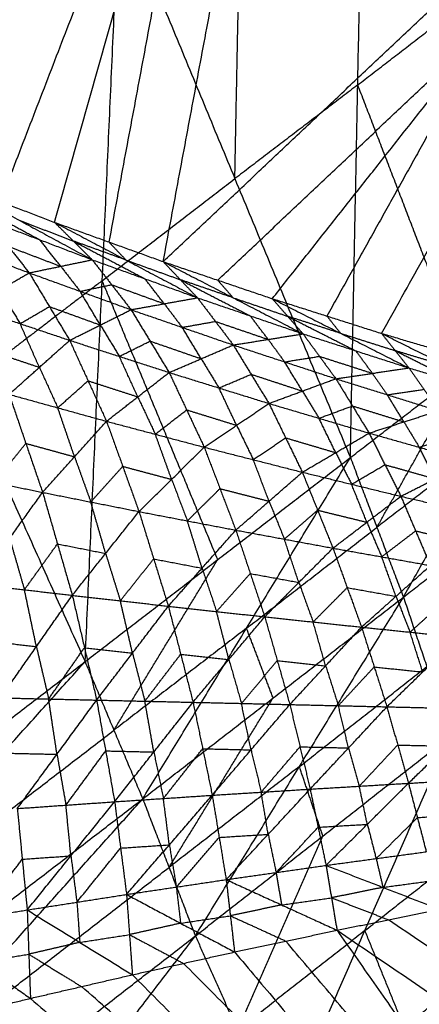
# Model space of a CAD drawing. Header units: millimetres. Extents: x -106 to 110, y -96 to 120.
# Tile 1012 of 1020: x 85.059 to 85.676, y 74.31 to 75.831. Entities that reach past the tile are written whole.
import ezdxf

# ---------------------------------------------------------------- set-up
doc = ezdxf.new("R2010")
doc.units = ezdxf.units.MM
doc.header["$MEASUREMENT"] = 0
doc.layers.add('Default', color=7, linetype='Continuous', true_color=0x000000)

msp = doc.modelspace()

# ---------------------------------------------------------------- linework, layer by layer
at = {"layer": 'Default'}
for points in [[(84.946, 75.5817, 12.1377), (85.2932, 76.4816, 11.9235), (85.6404, 77.3814, 11.7094)], [(85.1131, 75.5176, 12.1934), (85.3767, 76.4495, 11.9514), (85.6404, 77.3814, 11.7094)], [(85.2809, 75.4569, 12.2508), (85.4606, 76.4192, 11.9801), (85.6404, 77.3814, 11.7094)], [(85.0296, 75.5497, 12.1655), (85.2031, 75.9996, 12.0585), (85.3767, 76.4495, 11.9514)], [(85.3767, 76.4495, 11.9514), (85.2869, 75.9684, 12.0867), (85.197, 75.4873, 12.2221)], [(85.5699, 75.1543, 13.5173), (85.5813, 75.7299, 13.4083), (85.5927, 76.3055, 13.2993)], [(85.5927, 76.3055, 13.2993), (85.7609, 75.8684, 13.363), (85.9292, 75.4313, 13.4268)], [(85.2809, 75.4569, 12.2508), (85.7014, 75.8538, 12.1964), (86.1218, 76.2506, 12.142)], [(85.4493, 75.3997, 12.3098), (85.7856, 75.8252, 12.2259), (86.1218, 76.2506, 12.142)], [(85.6181, 75.346, 12.3706), (85.87, 75.7983, 12.2563), (86.1218, 76.2506, 12.142)], [(85.3915, 75.5851, 13.4784), (85.3972, 75.8729, 13.4239), (85.4029, 76.1607, 13.3694)], [(84.781, 75.685, 13.5211), (84.9971, 75.8505, 13.4803), (85.2132, 76.016, 13.4396)], [(85.1603, 74.8391, 13.5551), (85.1867, 75.4275, 13.4974), (85.2132, 76.016, 13.4396)], [(85.2132, 76.016, 13.4396), (85.3915, 75.5851, 13.4784), (85.5699, 75.1543, 13.5173)], [(85.5813, 75.7299, 13.4083), (85.6711, 75.7992, 13.3857), (85.7609, 75.8684, 13.363)], [(85.3651, 75.4283, 12.2803), (85.5753, 75.6267, 12.2531), (85.7856, 75.8252, 12.2259)], [(85.7856, 75.8252, 12.2259), (85.6596, 75.599, 12.2831), (85.5337, 75.3729, 12.3402)], [(85.5813, 75.7299, 13.4083), (85.4864, 75.6575, 13.4434), (85.3915, 75.5851, 13.4784)], [(85.7495, 75.2928, 13.472), (85.6654, 75.5114, 13.4402), (85.5813, 75.7299, 13.4083)], [(84.781, 75.685, 13.5211), (84.9706, 75.262, 13.5381), (85.1603, 74.8391, 13.5551)], [(84.946, 75.5817, 12.1377), (85.0296, 75.5497, 12.1655), (85.1131, 75.5176, 12.1934)], [(84.946, 75.5817, 12.1377), (85.0587, 75.5208, 12.1295), (85.1713, 75.4598, 12.1214)], [(85.1867, 75.4275, 13.4974), (85.2891, 75.5063, 13.4879), (85.3915, 75.5851, 13.4784)], [(84.9777, 75.5516, 12.095), (85.0341, 75.5211, 12.0909), (85.0904, 75.4907, 12.0868)], [(85.0095, 75.5215, 12.0522), (85.0418, 75.4805, 12.0116), (85.074, 75.4396, 11.9709)], [(85.0095, 75.5215, 12.0522), (85.0904, 75.4907, 12.0868), (85.1713, 75.4598, 12.1214)], [(85.0587, 75.5208, 12.1295), (85.1004, 75.5048, 12.1435), (85.1422, 75.4887, 12.1574)], [(85.1131, 75.5176, 12.1934), (85.1422, 75.4887, 12.1574), (85.1713, 75.4598, 12.1214)], [(85.1131, 75.5176, 12.1934), (85.197, 75.4873, 12.2221), (85.2809, 75.4569, 12.2508)], [(85.1131, 75.5176, 12.1934), (85.2235, 75.4594, 12.1927), (85.3338, 75.4011, 12.1921)], [(84.9174, 75.4988, 11.8908), (84.9957, 75.4692, 11.9309), (85.074, 75.4396, 11.9709)], [(85.1227, 75.4497, 12.0461), (85.1065, 75.4702, 12.0665), (85.0904, 75.4907, 12.0868)], [(85.1422, 75.4887, 12.1574), (85.1974, 75.4596, 12.1571), (85.2526, 75.4305, 12.1567)], [(85.2235, 75.4594, 12.1927), (85.1828, 75.4741, 12.1751), (85.1422, 75.4887, 12.1574)], [(85.197, 75.4873, 12.2221), (85.2102, 75.4733, 12.2074), (85.2235, 75.4594, 12.1927)], [(85.0418, 75.4805, 12.0116), (85.0822, 75.4651, 12.0289), (85.1227, 75.4497, 12.0461)], [(85.074, 75.4396, 11.9709), (85.1227, 75.4497, 12.0461), (85.1713, 75.4598, 12.1214)], [(85.1713, 75.4598, 12.1214), (85.2013, 75.4213, 12.0868), (85.2312, 75.3827, 12.0523)], [(85.1713, 75.4598, 12.1214), (85.2526, 75.4305, 12.1567), (85.3338, 75.4011, 12.1921)], [(85.2235, 75.4594, 12.1927), (85.2654, 75.4442, 12.2071), (85.3074, 75.429, 12.2214)], [(85.2809, 75.4569, 12.2508), (85.3074, 75.429, 12.2214), (85.3338, 75.4011, 12.1921)], [(85.2809, 75.4569, 12.2508), (85.3651, 75.4283, 12.2803), (85.4493, 75.3997, 12.3098)], [(85.2809, 75.4569, 12.2508), (85.3889, 75.4011, 12.2575), (85.4968, 75.3454, 12.2643)], [(84.9835, 75.387, 11.8089), (85.0288, 75.4133, 11.8899), (85.074, 75.4396, 11.9709)], [(85.074, 75.4396, 11.9709), (85.1052, 75.3875, 11.9352), (85.1364, 75.3354, 11.8995)], [(85.074, 75.4396, 11.9709), (85.1526, 75.4111, 12.0116), (85.2312, 75.3827, 12.0523)], [(85.1227, 75.4497, 12.0461), (85.1377, 75.4304, 12.0289), (85.1526, 75.4111, 12.0116)], [(85.1867, 75.4275, 13.4974), (85.0787, 75.3448, 13.5177), (84.9706, 75.262, 13.5381)], [(85.1526, 75.4111, 12.0116), (85.177, 75.4162, 12.0492), (85.2013, 75.4213, 12.0868)], [(85.3651, 74.9967, 13.5362), (85.2759, 75.2121, 13.5168), (85.1867, 75.4275, 13.4974)], [(85.2013, 75.4213, 12.0868), (85.2419, 75.4066, 12.1045), (85.2825, 75.3919, 12.1222)], [(85.2825, 75.3919, 12.1222), (85.2675, 75.4112, 12.1395), (85.2526, 75.4305, 12.1567)], [(85.3074, 75.429, 12.2214), (85.3613, 75.4011, 12.2248), (85.4153, 75.3732, 12.2282)], [(85.3889, 75.4011, 12.2575), (85.3481, 75.4151, 12.2395), (85.3074, 75.429, 12.2214)], [(85.3651, 75.4283, 12.2803), (85.377, 75.4147, 12.2689), (85.3889, 75.4011, 12.2575)], [(85.5699, 75.1543, 13.5173), (85.7495, 75.2928, 13.472), (85.9292, 75.4313, 13.4268)], [(85.6518, 74.9387, 13.5406), (85.7905, 75.185, 13.4837), (85.9292, 75.4313, 13.4268)], [(85.0288, 75.4133, 11.8899), (85.0444, 75.3872, 11.872), (85.06, 75.3612, 11.8542)], [(85.1838, 75.359, 11.9759), (85.1682, 75.3851, 11.9937), (85.1526, 75.4111, 12.0116)], [(85.2312, 75.3827, 12.0523), (85.2825, 75.3919, 12.1222), (85.3338, 75.4011, 12.1921)], [(85.2825, 75.3919, 12.1222), (85.2964, 75.3736, 12.1079), (85.3102, 75.3554, 12.0937)], [(85.3338, 75.4011, 12.1921), (85.3615, 75.3646, 12.1635), (85.3891, 75.3282, 12.135)], [(85.3338, 75.4011, 12.1921), (85.4153, 75.3732, 12.2282), (85.4968, 75.3454, 12.2643)], [(85.3889, 75.4011, 12.2575), (85.431, 75.3868, 12.2723), (85.4731, 75.3725, 12.2871)], [(85.4493, 75.3997, 12.3098), (85.4731, 75.3725, 12.2871), (85.4968, 75.3454, 12.2643)], [(85.4493, 75.3997, 12.3098), (85.5337, 75.3729, 12.3402), (85.6181, 75.346, 12.3706)], [(85.4493, 75.3997, 12.3098), (85.5548, 75.3462, 12.3239), (85.6603, 75.2927, 12.3379)], [(84.9835, 75.387, 11.8089), (85.06, 75.3612, 11.8542), (85.1364, 75.3354, 11.8995)], [(85.06, 75.3612, 11.8542), (85.0826, 75.3743, 11.8947), (85.1052, 75.3875, 11.9352)], [(85.1052, 75.3875, 11.9352), (85.1445, 75.3733, 11.9555), (85.1838, 75.359, 11.9759)], [(85.1364, 75.3354, 11.8995), (85.1838, 75.359, 11.9759), (85.2312, 75.3827, 12.0523)], [(85.2312, 75.3827, 12.0523), (85.2606, 75.3342, 12.0217), (85.29, 75.2857, 11.9912)], [(85.2312, 75.3827, 12.0523), (85.3102, 75.3554, 12.0937), (85.3891, 75.3282, 12.135)], [(85.0897, 75.2937, 11.8229), (85.0748, 75.3274, 11.8385), (85.06, 75.3612, 11.8542)], [(85.3102, 75.3554, 12.0937), (85.3358, 75.36, 12.1286), (85.3615, 75.3646, 12.1635)], [(85.3615, 75.3646, 12.1635), (85.4022, 75.3507, 12.1816), (85.443, 75.3368, 12.1996)], [(85.443, 75.3368, 12.1996), (85.4291, 75.355, 12.2139), (85.4153, 75.3732, 12.2282)], [(85.4731, 75.3725, 12.2871), (85.5258, 75.3458, 12.2941), (85.5786, 75.319, 12.3011)], [(85.5548, 75.3462, 12.3239), (85.5139, 75.3594, 12.3055), (85.4731, 75.3725, 12.2871)], [(85.5337, 75.3729, 12.3402), (85.5442, 75.3595, 12.3321), (85.5548, 75.3462, 12.3239)], [(85.1838, 75.359, 11.9759), (85.1985, 75.3348, 11.9606), (85.2132, 75.3106, 11.9453)], [(85.3395, 75.3069, 12.0631), (85.3249, 75.3312, 12.0784), (85.3102, 75.3554, 12.0937)], [(85.3891, 75.3282, 12.135), (85.443, 75.3368, 12.1996), (85.4968, 75.3454, 12.2643)], [(85.4968, 75.3454, 12.2643), (85.5222, 75.3107, 12.2417), (85.5475, 75.2761, 12.2191)], [(85.4968, 75.3454, 12.2643), (85.5786, 75.319, 12.3011), (85.6603, 75.2927, 12.3379)], [(85.5548, 75.3462, 12.3239), (85.597, 75.3328, 12.3391), (85.6392, 75.3194, 12.3543)], [(85.6181, 75.346, 12.3706), (85.6392, 75.3194, 12.3543), (85.6603, 75.2927, 12.3379)], [(85.6181, 75.346, 12.3706), (85.7027, 75.3211, 12.4018), (85.7872, 75.2961, 12.433)], [(85.6181, 75.346, 12.3706), (85.7211, 75.2946, 12.3918), (85.8241, 75.2432, 12.4131)], [(85.043, 75.2519, 11.7462), (85.0897, 75.2937, 11.8229), (85.1364, 75.3354, 11.8995)], [(85.1364, 75.3354, 11.8995), (85.1649, 75.2729, 11.8722), (85.1933, 75.2104, 11.8449)], [(85.1364, 75.3354, 11.8995), (85.2132, 75.3106, 11.9453), (85.29, 75.2857, 11.9912)], [(85.2132, 75.3106, 11.9453), (85.2369, 75.3224, 11.9835), (85.2606, 75.3342, 12.0217)], [(85.2606, 75.3342, 12.0217), (85.3001, 75.3206, 12.0424), (85.3395, 75.3069, 12.0631)], [(85.443, 75.3368, 12.1996), (85.4556, 75.3194, 12.1883), (85.4683, 75.3021, 12.177)], [(85.0132, 75.3194, 11.7775), (85.0515, 75.3065, 11.8002), (85.0897, 75.2937, 11.8229)], [(85.29, 75.2857, 11.9912), (85.3395, 75.3069, 12.0631), (85.3891, 75.3282, 12.135)], [(85.3891, 75.3282, 12.135), (85.4166, 75.283, 12.1096), (85.4441, 75.2379, 12.0841)], [(85.3891, 75.3282, 12.135), (85.4683, 75.3021, 12.177), (85.5475, 75.2761, 12.2191)], [(85.6039, 75.2844, 12.2785), (85.5912, 75.3017, 12.2898), (85.5786, 75.319, 12.3011)], [(85.6392, 75.3194, 12.3543), (85.6907, 75.2937, 12.3649), (85.7422, 75.2679, 12.3755)], [(85.7211, 75.2946, 12.3918), (85.6801, 75.307, 12.373), (85.6392, 75.3194, 12.3543)], [(85.2416, 75.2481, 11.918), (85.2274, 75.2793, 11.9317), (85.2132, 75.3106, 11.9453)], [(85.3395, 75.3069, 12.0631), (85.3533, 75.2844, 12.0504), (85.367, 75.2618, 12.0376)], [(85.4683, 75.3021, 12.177), (85.4952, 75.3064, 12.2093), (85.5222, 75.3107, 12.2417)], [(85.4958, 75.257, 12.1516), (85.482, 75.2796, 12.1643), (85.4683, 75.3021, 12.177)], [(85.5222, 75.3107, 12.2417), (85.563, 75.2976, 12.2601), (85.6039, 75.2844, 12.2785)], [(85.0897, 75.2937, 11.8229), (85.1039, 75.2624, 11.8092), (85.1181, 75.2312, 11.7956)], [(85.1933, 75.2104, 11.8449), (85.2416, 75.2481, 11.918), (85.29, 75.2857, 11.9912)], [(85.29, 75.2857, 11.9912), (85.3171, 75.228, 11.9678), (85.3442, 75.1703, 11.9445)], [(85.29, 75.2857, 11.9912), (85.367, 75.2618, 12.0376), (85.4441, 75.2379, 12.0841)], [(85.5475, 75.2761, 12.2191), (85.6039, 75.2844, 12.2785), (85.6603, 75.2927, 12.3379)], [(85.6039, 75.2844, 12.2785), (85.6154, 75.2679, 12.2701), (85.6269, 75.2514, 12.2617)], [(85.6108, 75.0465, 13.5289), (85.6802, 75.1697, 13.5005), (85.7495, 75.2928, 13.472)], [(85.6603, 75.2927, 12.3379), (85.6833, 75.2597, 12.3212), (85.7063, 75.2267, 12.3044)], [(85.6603, 75.2927, 12.3379), (85.7422, 75.2679, 12.3755), (85.8241, 75.2432, 12.4131)], [(85.1181, 75.2312, 11.7956), (85.1415, 75.2521, 11.8339), (85.1649, 75.2729, 11.8722)], [(85.1649, 75.2729, 11.8722), (85.2032, 75.2605, 11.8951), (85.2416, 75.2481, 11.918)], [(85.367, 75.2618, 12.0376), (85.3918, 75.2724, 12.0736), (85.4166, 75.283, 12.1096)], [(85.4166, 75.283, 12.1096), (85.4562, 75.27, 12.1306), (85.4958, 75.257, 12.1516)], [(85.4441, 75.2379, 12.0841), (85.4958, 75.257, 12.1516), (85.5475, 75.2761, 12.2191)], [(85.5475, 75.2761, 12.2191), (85.5731, 75.2341, 12.1986), (85.5988, 75.1921, 12.1781)], [(85.5475, 75.2761, 12.2191), (85.6269, 75.2514, 12.2617), (85.7063, 75.2267, 12.3044)], [(85.3942, 75.2041, 12.0143), (85.3806, 75.233, 12.026), (85.367, 75.2618, 12.0376)], [(85.4958, 75.257, 12.1516), (85.5086, 75.236, 12.1413), (85.5214, 75.215, 12.1311)], [(85.6269, 75.2514, 12.2617), (85.6551, 75.2555, 12.2914), (85.6833, 75.2597, 12.3212)], [(85.043, 75.2519, 11.7462), (85.0688, 75.1762, 11.7262), (85.0947, 75.1005, 11.7062)], [(85.043, 75.2519, 11.7462), (85.1181, 75.2312, 11.7956), (85.1933, 75.2104, 11.8449)], [(85.2416, 75.2481, 11.918), (85.2552, 75.2192, 11.9064), (85.2687, 75.1904, 11.8947)], [(85.6526, 75.2094, 12.2412), (85.6397, 75.2304, 12.2515), (85.6269, 75.2514, 12.2617)], [(85.144, 75.1555, 11.7755), (85.131, 75.1933, 11.7855), (85.1181, 75.2312, 11.7956)], [(85.2687, 75.1904, 11.8947), (85.2929, 75.2092, 11.9313), (85.3171, 75.228, 11.9678)], [(85.3171, 75.228, 11.9678), (85.3556, 75.2161, 11.9911), (85.3942, 75.2041, 12.0143)], [(85.3442, 75.1703, 11.9445), (85.3942, 75.2041, 12.0143), (85.4441, 75.2379, 12.0841)], [(85.4441, 75.2379, 12.0841), (85.4699, 75.1848, 12.0646), (85.4957, 75.1317, 12.045)], [(85.4441, 75.2379, 12.0841), (85.5214, 75.215, 12.1311), (85.5988, 75.1921, 12.1781)], [(85.5214, 75.215, 12.1311), (85.5473, 75.2246, 12.1648), (85.5731, 75.2341, 12.1986)], [(85.5731, 75.2341, 12.1986), (85.6128, 75.2218, 12.2199), (85.6526, 75.2094, 12.2412)], [(85.5988, 75.1921, 12.1781), (85.6526, 75.2094, 12.2412), (85.7063, 75.2267, 12.3044)], [(85.0947, 75.1005, 11.7062), (85.144, 75.1555, 11.7755), (85.1933, 75.2104, 11.8449)], [(85.1933, 75.2104, 11.8449), (85.2184, 75.1407, 11.8275), (85.2435, 75.0709, 11.8101)], [(85.1933, 75.2104, 11.8449), (85.2687, 75.1904, 11.8947), (85.3442, 75.1703, 11.9445)], [(85.5473, 75.1619, 12.1116), (85.5343, 75.1884, 12.1213), (85.5214, 75.215, 12.1311)], [(85.6518, 74.9387, 13.5406), (85.8283, 75.0758, 13.5022), (86.0047, 75.2129, 13.4639)], [(85.6526, 75.2094, 12.2412), (85.6644, 75.1898, 12.2335), (85.6763, 75.1702, 12.2257)], [(85.3942, 75.2041, 12.0143), (85.4071, 75.1776, 12.0045), (85.42, 75.151, 11.9948)], [(85.2939, 75.1206, 11.8773), (85.2813, 75.1555, 11.886), (85.2687, 75.1904, 11.8947)], [(85.42, 75.151, 11.9948), (85.4449, 75.1679, 12.0297), (85.4699, 75.1848, 12.0646)], [(85.4699, 75.1848, 12.0646), (85.5086, 75.1733, 12.0881), (85.5473, 75.1619, 12.1116)], [(85.4957, 75.1317, 12.045), (85.5473, 75.1619, 12.1116), (85.5988, 75.1921, 12.1781)], [(85.5988, 75.1921, 12.1781), (85.6233, 75.1433, 12.1623), (85.6478, 75.0945, 12.1465)], [(85.5988, 75.1921, 12.1781), (85.6763, 75.1702, 12.2257), (85.7539, 75.1484, 12.2732)], [(85.7905, 75.185, 13.4837), (85.7007, 75.1158, 13.5063), (85.6108, 75.0465, 13.5289)], [(85.6763, 75.1702, 12.2257), (85.7032, 75.1789, 12.2572), (85.7301, 75.1875, 12.2888)], [(85.0205, 75.1158, 11.6546), (85.0447, 75.146, 11.6904), (85.0688, 75.1762, 11.7262)], [(85.0688, 75.1762, 11.7262), (85.1064, 75.1659, 11.7509), (85.144, 75.1555, 11.7755)], [(85.2435, 75.0709, 11.8101), (85.2939, 75.1206, 11.8773), (85.3442, 75.1703, 11.9445)], [(85.3442, 75.1703, 11.9445), (85.3686, 75.1063, 11.9296), (85.393, 75.0422, 11.9148)], [(85.3442, 75.1703, 11.9445), (85.42, 75.151, 11.9948), (85.4957, 75.1317, 12.045)], [(85.7008, 75.1214, 12.2099), (85.6886, 75.1458, 12.2178), (85.6763, 75.1702, 12.2257)], [(85.144, 75.1555, 11.7755), (85.1565, 75.1206, 11.7668), (85.1691, 75.0857, 11.7581)], [(85.1603, 74.8391, 13.5551), (85.3651, 74.9967, 13.5362), (85.5699, 75.1543, 13.5173)], [(85.2493, 74.6271, 13.5662), (85.4096, 74.8907, 13.5417), (85.5699, 75.1543, 13.5173)], [(85.4443, 75.0869, 11.9799), (85.4322, 75.119, 11.9873), (85.42, 75.151, 11.9948)], [(85.5473, 75.1619, 12.1116), (85.5595, 75.1375, 12.1037), (85.5717, 75.1131, 12.0958)], [(85.5699, 75.1543, 13.5173), (85.6108, 75.0465, 13.5289), (85.6518, 74.9387, 13.5406)], [(85.6478, 75.0945, 12.1465), (85.7008, 75.1214, 12.2099), (85.7539, 75.1484, 12.2732)], [(85.1691, 75.0857, 11.7581), (85.1937, 75.1132, 11.7928), (85.2184, 75.1407, 11.8275)], [(85.2184, 75.1407, 11.8275), (85.2561, 75.1306, 11.8524), (85.2939, 75.1206, 11.8773)], [(85.393, 75.0422, 11.9148), (85.4443, 75.0869, 11.9799), (85.4957, 75.1317, 12.045)], [(85.4957, 75.1317, 12.045), (85.5193, 75.073, 12.0326), (85.543, 75.0144, 12.0203)], [(85.4957, 75.1317, 12.045), (85.5717, 75.1131, 12.0958), (85.6478, 75.0945, 12.1465)], [(85.5717, 75.1131, 12.0958), (85.5975, 75.1282, 12.1291), (85.6233, 75.1433, 12.1623)], [(85.6233, 75.1433, 12.1623), (85.662, 75.1324, 12.1861), (85.7008, 75.1214, 12.2099)], [(84.9464, 75.131, 11.603), (85.0205, 75.1158, 11.6546), (85.0947, 75.1005, 11.7062)], [(85.2939, 75.1206, 11.8773), (85.306, 75.0886, 11.8699), (85.3182, 75.0565, 11.8624)], [(85.3182, 75.0565, 11.8624), (85.3434, 75.0814, 11.896), (85.3686, 75.1063, 11.9296)], [(85.3686, 75.1063, 11.9296), (85.4065, 75.0966, 11.9548), (85.4443, 75.0869, 11.9799)], [(85.5954, 75.0544, 12.0834), (85.5836, 75.0838, 12.0896), (85.5717, 75.1131, 12.0958)], [(84.9927, 74.9587, 11.5797), (85.0437, 75.0296, 11.6429), (85.0947, 75.1005, 11.7062)], [(85.0947, 75.1005, 11.7062), (85.1176, 75.021, 11.696), (85.1405, 74.9415, 11.6858)], [(85.0947, 75.1005, 11.7062), (85.1691, 75.0857, 11.7581), (85.2435, 75.0709, 11.8101)], [(85.4443, 75.0869, 11.9799), (85.4562, 75.0576, 11.9737), (85.468, 75.0283, 11.9675)], [(85.543, 75.0144, 12.0203), (85.5954, 75.0544, 12.0834), (85.6478, 75.0945, 12.1465)], [(85.6478, 75.0945, 12.1465), (85.6706, 75.041, 12.1365), (85.6935, 74.9876, 12.1265)], [(85.6478, 75.0945, 12.1465), (85.724, 75.0767, 12.1978), (85.8002, 75.0589, 12.249)], [(85.1405, 74.9415, 11.6858), (85.192, 75.0062, 11.748), (85.2435, 75.0709, 11.8101)], [(85.192, 75.0062, 11.748), (85.1805, 75.046, 11.7531), (85.1691, 75.0857, 11.7581)], [(85.2435, 75.0709, 11.8101), (85.2662, 74.9978, 11.8013), (85.2888, 74.9247, 11.7925)], [(85.2435, 75.0709, 11.8101), (85.3182, 75.0565, 11.8624), (85.393, 75.0422, 11.9148)], [(85.468, 75.0283, 11.9675), (85.4937, 75.0507, 12.0001), (85.5193, 75.073, 12.0326)], [(85.5193, 75.073, 12.0326), (85.5574, 75.0637, 12.058), (85.5954, 75.0544, 12.0834)], [(85.3409, 74.9834, 11.8537), (85.3296, 75.02, 11.8581), (85.3182, 75.0565, 11.8624)], [(85.2888, 74.9247, 11.7925), (85.3409, 74.9834, 11.8537), (85.393, 75.0422, 11.9148)], [(85.393, 75.0422, 11.9148), (85.4153, 74.9752, 11.9073), (85.4377, 74.9083, 11.8998)], [(85.393, 75.0422, 11.9148), (85.468, 75.0283, 11.9675), (85.543, 75.0144, 12.0203)], [(85.4096, 74.8907, 13.5417), (85.5102, 74.9686, 13.5353), (85.6108, 75.0465, 13.5289)], [(85.5954, 75.0544, 12.0834), (85.6068, 75.0277, 12.0784), (85.6182, 75.001, 12.0734)], [(85.6182, 75.001, 12.0734), (85.6444, 75.021, 12.1049), (85.6706, 75.041, 12.1365)], [(85.6706, 75.041, 12.1365), (85.7087, 75.0321, 12.1621), (85.7469, 75.0232, 12.1877)], [(85.0437, 75.0296, 11.6429), (85.0552, 74.9899, 11.6379), (85.0666, 74.9501, 11.6328)], [(85.4903, 74.9614, 11.96), (85.4791, 74.9948, 11.9638), (85.468, 75.0283, 11.9675)], [(85.0666, 74.9501, 11.6328), (85.0921, 74.9856, 11.6644), (85.1176, 75.021, 11.696)], [(85.1176, 75.021, 11.696), (85.1548, 75.0136, 11.722), (85.192, 75.0062, 11.748)], [(85.4377, 74.9083, 11.8998), (85.4903, 74.9614, 11.96), (85.543, 75.0144, 12.0203)], [(85.543, 75.0144, 12.0203), (85.565, 74.9534, 12.014), (85.5871, 74.8924, 12.0077)], [(85.543, 75.0144, 12.0203), (85.6182, 75.001, 12.0734), (85.6935, 74.9876, 12.1265)], [(85.192, 75.0062, 11.748), (85.2033, 74.9697, 11.7436), (85.2147, 74.9331, 11.7392)], [(85.2048, 74.7331, 13.5607), (85.2849, 74.8649, 13.5484), (85.3651, 74.9967, 13.5362)], [(85.2147, 74.9331, 11.7392), (85.2404, 74.9654, 11.7702), (85.2662, 74.9978, 11.8013)], [(85.2662, 74.9978, 11.8013), (85.3035, 74.9906, 11.8275), (85.3409, 74.9834, 11.8537)], [(85.6403, 74.94, 12.0671), (85.6293, 74.9705, 12.0702), (85.6182, 75.001, 12.0734)], [(85.3409, 74.9834, 11.8537), (85.3521, 74.95, 11.8499), (85.3632, 74.9165, 11.8462)], [(85.5871, 74.8924, 12.0077), (85.6403, 74.94, 12.0671), (85.6935, 74.9876, 12.1265)], [(85.3632, 74.9165, 11.8462), (85.3893, 74.9459, 11.8767), (85.4153, 74.9752, 11.9073)], [(85.4153, 74.9752, 11.9073), (85.4528, 74.9683, 11.9337), (85.4903, 74.9614, 11.96)], [(84.9927, 74.9587, 11.5797), (85.0666, 74.9501, 11.6328), (85.1405, 74.9415, 11.6858)], [(85.0851, 74.8623, 11.6344), (85.0759, 74.9062, 11.6336), (85.0666, 74.9501, 11.6328)], [(85.4903, 74.9614, 11.96), (85.5013, 74.9308, 11.9569), (85.5124, 74.9003, 11.9538)], [(85.5124, 74.9003, 11.9538), (85.5387, 74.9269, 11.9839), (85.565, 74.9534, 12.014)], [(85.565, 74.9534, 12.014), (85.6026, 74.9467, 12.0405), (85.6403, 74.94, 12.0671)], [(85.0298, 74.7831, 11.583), (85.0851, 74.8623, 11.6344), (85.1405, 74.9415, 11.6858)], [(85.1405, 74.9415, 11.6858), (85.1593, 74.8606, 11.6874), (85.1781, 74.7797, 11.6891)], [(85.1405, 74.9415, 11.6858), (85.2147, 74.9331, 11.7392), (85.2888, 74.9247, 11.7925)], [(85.2493, 74.6271, 13.5662), (85.4506, 74.7829, 13.5534), (85.6518, 74.9387, 13.5406)], [(85.3306, 74.4154, 13.5805), (85.4912, 74.677, 13.5605), (85.6518, 74.9387, 13.5406)], [(85.6403, 74.94, 12.0671), (85.6511, 74.9123, 12.0645), (85.662, 74.8846, 12.0619)], [(85.6518, 74.9387, 13.5406), (85.688, 74.8314, 13.5547), (85.7242, 74.724, 13.5689)], [(85.1781, 74.7797, 11.6891), (85.2335, 74.8522, 11.7408), (85.2888, 74.9247, 11.7925)], [(85.2335, 74.8522, 11.7408), (85.2241, 74.8927, 11.74), (85.2147, 74.9331, 11.7392)], [(85.2888, 74.9247, 11.7925), (85.3079, 74.8505, 11.7941), (85.327, 74.7763, 11.7956)], [(85.2888, 74.9247, 11.7925), (85.3632, 74.9165, 11.8462), (85.4377, 74.9083, 11.8998)], [(85.662, 74.8846, 12.0619), (85.6886, 74.9085, 12.0916), (85.7152, 74.9323, 12.1213)], [(85.327, 74.7763, 11.7956), (85.3823, 74.8423, 11.8477), (85.4377, 74.9083, 11.8998)], [(85.3823, 74.8423, 11.8477), (85.3728, 74.8794, 11.8469), (85.3632, 74.9165, 11.8462)], [(85.4377, 74.9083, 11.8998), (85.457, 74.8406, 11.9012), (85.4764, 74.7728, 11.9025)], [(85.4377, 74.9083, 11.8998), (85.5124, 74.9003, 11.9538), (85.5871, 74.8924, 12.0077)], [(85.4096, 74.8907, 13.5417), (85.3072, 74.8119, 13.5512), (85.2048, 74.7331, 13.5607)], [(85.4506, 74.7829, 13.5534), (85.4301, 74.8368, 13.5476), (85.4096, 74.8907, 13.5417)], [(85.4764, 74.7728, 11.9025), (85.5317, 74.8326, 11.9551), (85.5871, 74.8924, 12.0077)], [(85.5317, 74.8326, 11.9551), (85.522, 74.8665, 11.9544), (85.5124, 74.9003, 11.9538)], [(85.5871, 74.8924, 12.0077), (85.6067, 74.8309, 12.0088), (85.6263, 74.7693, 12.0098)], [(85.5871, 74.8924, 12.0077), (85.662, 74.8846, 12.0619), (85.737, 74.8769, 12.1162)], [(85.6263, 74.7693, 12.0098), (85.6817, 74.8231, 12.063), (85.737, 74.8769, 12.1162)], [(85.6817, 74.8231, 12.063), (85.6718, 74.8539, 12.0625), (85.662, 74.8846, 12.0619)], [(85.0113, 74.8709, 11.5813), (85.0482, 74.8666, 11.6079), (85.0851, 74.8623, 11.6344)], [(85.0851, 74.8623, 11.6344), (85.0946, 74.8219, 11.6352), (85.104, 74.7814, 11.636)], [(85.104, 74.7814, 11.636), (85.1316, 74.821, 11.6617), (85.1593, 74.8606, 11.6874)], [(85.1593, 74.8606, 11.6874), (85.1964, 74.8564, 11.7141), (85.2335, 74.8522, 11.7408)], [(85.2335, 74.8522, 11.7408), (85.243, 74.8151, 11.7416), (85.2526, 74.778, 11.7423)], [(85.2526, 74.778, 11.7423), (85.2802, 74.8143, 11.7682), (85.3079, 74.8505, 11.7941)], [(85.3079, 74.8505, 11.7941), (85.3451, 74.8464, 11.8209), (85.3823, 74.8423, 11.8477)], [(84.2382, 74.1323, 13.4324), (84.6993, 74.4857, 13.4937), (85.1603, 74.8391, 13.5551)], [(84.3421, 73.93, 13.4271), (84.7512, 74.3845, 13.4911), (85.1603, 74.8391, 13.5551)], [(85.1603, 74.8391, 13.5551), (85.2048, 74.7331, 13.5607), (85.2493, 74.6271, 13.5662)], [(85.3823, 74.8423, 11.8477), (85.392, 74.8084, 11.8484), (85.4017, 74.7746, 11.849)], [(85.4017, 74.7746, 11.849), (85.4294, 74.8076, 11.8751), (85.457, 74.8406, 11.9012)], [(85.457, 74.8406, 11.9012), (85.4944, 74.8366, 11.9281), (85.5317, 74.8326, 11.9551)], [(85.4912, 74.677, 13.5605), (85.5896, 74.7542, 13.5576), (85.688, 74.8314, 13.5547)], [(85.5317, 74.8326, 11.9551), (85.5415, 74.8018, 11.9556), (85.5514, 74.7711, 11.9562)], [(85.5514, 74.7711, 11.9562), (85.579, 74.801, 11.9825), (85.6067, 74.8309, 12.0088)], [(85.6067, 74.8309, 12.0088), (85.6442, 74.827, 12.0359), (85.6817, 74.8231, 12.063)], [(85.0298, 74.7831, 11.583), (85.104, 74.7814, 11.636), (85.1781, 74.7797, 11.6891)], [(85.2899, 74.5212, 13.5733), (85.3702, 74.6521, 13.5633), (85.4506, 74.7829, 13.5534)], [(85.0556, 74.6122, 11.6145), (85.1169, 74.696, 11.6518), (85.1781, 74.7797, 11.6891)], [(85.1169, 74.696, 11.6518), (85.1104, 74.7387, 11.6439), (85.104, 74.7814, 11.636)], [(85.1781, 74.7797, 11.6891), (85.192, 74.7012, 11.7032), (85.2059, 74.6227, 11.7173)], [(85.1781, 74.7797, 11.6891), (85.2526, 74.778, 11.7423), (85.327, 74.7763, 11.7956)], [(85.2059, 74.6227, 11.7173), (85.2664, 74.6995, 11.7565), (85.327, 74.7763, 11.7956)], [(85.2664, 74.6995, 11.7565), (85.2595, 74.7388, 11.7494), (85.2526, 74.778, 11.7423)], [(85.327, 74.7763, 11.7956), (85.3418, 74.7045, 11.808), (85.3566, 74.6327, 11.8204)], [(85.327, 74.7763, 11.7956), (85.4017, 74.7746, 11.849), (85.4764, 74.7728, 11.9025)], [(85.3566, 74.6327, 11.8204), (85.4165, 74.7028, 11.8614), (85.4764, 74.7728, 11.9025)], [(85.4165, 74.7028, 11.8614), (85.4091, 74.7387, 11.8552), (85.4017, 74.7746, 11.849)], [(85.4764, 74.7728, 11.9025), (85.4921, 74.7075, 11.9131), (85.5078, 74.6422, 11.9236)], [(85.4764, 74.7728, 11.9025), (85.5514, 74.7711, 11.9562), (85.6263, 74.7693, 12.0098)], [(85.5078, 74.6422, 11.9236), (85.5671, 74.7058, 11.9667), (85.6263, 74.7693, 12.0098)], [(85.5671, 74.7058, 11.9667), (85.5592, 74.7384, 11.9615), (85.5514, 74.7711, 11.9562)], [(85.6263, 74.7693, 12.0098), (85.643, 74.7103, 12.0185), (85.6596, 74.6512, 12.0271)], [(85.6263, 74.7693, 12.0098), (85.7015, 74.7676, 12.0637), (85.7768, 74.7659, 12.1176)], [(85.6596, 74.6512, 12.0271), (85.7182, 74.7085, 12.0723), (85.7768, 74.7659, 12.1176)], [(84.7512, 74.3845, 13.4911), (84.978, 74.5588, 13.5259), (85.2048, 74.7331, 13.5607)], [(85.3306, 74.4154, 13.5805), (85.5274, 74.5697, 13.5747), (85.7242, 74.724, 13.5689)], [(85.4607, 74.1235, 13.608), (85.5924, 74.4237, 13.5884), (85.7242, 74.724, 13.5689)], [(85.4322, 74.6375, 11.872), (85.4622, 74.6725, 11.8925), (85.4921, 74.7075, 11.9131)], [(85.4921, 74.7075, 11.9131), (85.5296, 74.7067, 11.9399), (85.5671, 74.7058, 11.9667)], [(85.5671, 74.7058, 11.9667), (85.5754, 74.6763, 11.971), (85.5837, 74.6467, 11.9754)], [(85.5837, 74.6467, 11.9754), (85.6134, 74.6785, 11.9969), (85.643, 74.7103, 12.0185)], [(85.643, 74.7103, 12.0185), (85.6806, 74.7094, 12.0454), (85.7182, 74.7085, 12.0723)], [(85.0427, 74.6976, 11.5987), (85.0798, 74.6968, 11.6253), (85.1169, 74.696, 11.6518)], [(85.1169, 74.696, 11.6518), (85.1238, 74.6567, 11.6589), (85.1307, 74.6174, 11.6659)], [(85.1307, 74.6174, 11.6659), (85.1614, 74.6593, 11.6846), (85.192, 74.7012, 11.7032)], [(85.192, 74.7012, 11.7032), (85.2292, 74.7004, 11.7298), (85.2664, 74.6995, 11.7565)], [(85.2664, 74.6995, 11.7565), (85.2738, 74.6636, 11.7626), (85.2812, 74.6277, 11.7688)], [(85.2812, 74.6277, 11.7688), (85.3115, 74.6661, 11.7884), (85.3418, 74.7045, 11.808)], [(85.3418, 74.7045, 11.808), (85.3791, 74.7037, 11.8347), (85.4165, 74.7028, 11.8614)], [(85.4165, 74.7028, 11.8614), (85.4244, 74.6701, 11.8667), (85.4322, 74.6375, 11.872)], [(85.4912, 74.677, 13.5605), (85.3906, 74.5991, 13.5669), (85.2899, 74.5212, 13.5733)], [(85.5274, 74.5697, 13.5747), (85.5093, 74.6234, 13.5676), (85.4912, 74.677, 13.5605)], [(85.5078, 74.6422, 11.9236), (85.5837, 74.6467, 11.9754), (85.6596, 74.6512, 12.0271)], [(85.5323, 74.5244, 11.9588), (85.596, 74.5878, 11.993), (85.6596, 74.6512, 12.0271)], [(85.596, 74.5878, 11.993), (85.5899, 74.6173, 11.9842), (85.5837, 74.6467, 11.9754)], [(85.6596, 74.6512, 12.0271), (85.7357, 74.6555, 12.079), (85.8119, 74.6597, 12.1308)], [(85.6596, 74.6512, 12.0271), (85.6734, 74.5983, 12.0412), (85.6871, 74.5454, 12.0554)], [(85.2059, 74.6227, 11.7173), (85.2812, 74.6277, 11.7688), (85.3566, 74.6327, 11.8204)], [(85.2243, 74.4795, 11.7658), (85.2904, 74.5561, 11.7931), (85.3566, 74.6327, 11.8204)], [(85.3566, 74.6327, 11.8204), (85.4322, 74.6375, 11.872), (85.5078, 74.6422, 11.9236)], [(85.3566, 74.6327, 11.8204), (85.3673, 74.5676, 11.8413), (85.3781, 74.5024, 11.8623)], [(85.3781, 74.5024, 11.8623), (85.443, 74.5723, 11.8929), (85.5078, 74.6422, 11.9236)], [(85.443, 74.5723, 11.8929), (85.4376, 74.6049, 11.8825), (85.4322, 74.6375, 11.872)], [(85.5078, 74.6422, 11.9236), (85.5201, 74.5833, 11.9412), (85.5323, 74.5244, 11.9588)], [(84.3421, 73.93, 13.4271), (84.7957, 74.2785, 13.4967), (85.2493, 74.6271, 13.5662)], [(84.4417, 73.7269, 13.4225), (84.8455, 74.177, 13.4943), (85.2493, 74.6271, 13.5662)], [(85.0556, 74.6122, 11.6145), (85.1307, 74.6174, 11.6659), (85.2059, 74.6227, 11.7173)], [(85.0709, 74.4555, 11.6693), (85.1384, 74.5391, 11.6933), (85.2059, 74.6227, 11.7173)], [(85.1384, 74.5391, 11.6933), (85.1346, 74.5783, 11.6796), (85.1307, 74.6174, 11.6659)], [(85.2059, 74.6227, 11.7173), (85.2151, 74.5511, 11.7416), (85.2243, 74.4795, 11.7658)], [(85.2493, 74.6271, 13.5662), (85.2899, 74.5212, 13.5733), (85.3306, 74.4154, 13.5805)], [(85.2904, 74.5561, 11.7931), (85.2858, 74.5919, 11.781), (85.2812, 74.6277, 11.7688)], [(85.0556, 74.6122, 11.6145), (85.0633, 74.5338, 11.6419), (85.0709, 74.4555, 11.6693)], [(85.6734, 74.5983, 12.0412), (85.7114, 74.6005, 12.0672), (85.7495, 74.6026, 12.0931)], [(85.5201, 74.5833, 11.9412), (85.558, 74.5856, 11.9671), (85.596, 74.5878, 11.993)], [(85.596, 74.5878, 11.993), (85.6029, 74.5614, 12), (85.6097, 74.5349, 12.0071)], [(85.6097, 74.5349, 12.0071), (85.6416, 74.5666, 12.0242), (85.6734, 74.5983, 12.0412)], [(85.3673, 74.5676, 11.8413), (85.4051, 74.57, 11.8671), (85.443, 74.5723, 11.8929)], [(85.3956, 74.2694, 13.5943), (85.4615, 74.4196, 13.5845), (85.5274, 74.5697, 13.5747)], [(85.443, 74.5723, 11.8929), (85.4491, 74.5429, 11.9017), (85.4552, 74.5134, 11.9105)], [(85.4552, 74.5134, 11.9105), (85.4876, 74.5484, 11.9259), (85.5201, 74.5833, 11.9412)], [(85.5924, 74.4237, 13.5884), (85.6884, 74.4994, 13.5903), (85.7844, 74.5751, 13.5921)], [(85.2151, 74.5511, 11.7416), (85.2528, 74.5536, 11.7673), (85.2904, 74.5561, 11.7931)], [(85.2904, 74.5561, 11.7931), (85.2958, 74.5235, 11.8035), (85.3012, 74.4909, 11.814)], [(85.3012, 74.4909, 11.814), (85.3343, 74.5293, 11.8277), (85.3673, 74.5676, 11.8413)], [(85.0633, 74.5338, 11.6419), (85.1008, 74.5365, 11.6676), (85.1384, 74.5391, 11.6933)], [(85.1384, 74.5391, 11.6933), (85.143, 74.5033, 11.7054), (85.1476, 74.4675, 11.7176)], [(85.1476, 74.4675, 11.7176), (85.1813, 74.5093, 11.7296), (85.2151, 74.5511, 11.7416)], [(85.5323, 74.5244, 11.9588), (85.6097, 74.5349, 12.0071), (85.6871, 74.5454, 12.0554)], [(84.9945, 74.443, 11.6211), (85.0289, 74.4884, 11.6315), (85.0633, 74.5338, 11.6419)], [(85.3781, 74.5024, 11.8623), (85.4552, 74.5134, 11.9105), (85.5323, 74.5244, 11.9588)], [(85.5323, 74.5244, 11.9588), (85.5408, 74.4743, 11.9823), (85.5493, 74.4242, 12.0057)], [(85.5323, 74.5244, 11.9588), (85.6202, 74.4904, 12.0258), (85.7081, 74.4564, 12.0928)], [(85.6097, 74.5349, 12.0071), (85.615, 74.5127, 12.0164), (85.6202, 74.4904, 12.0258)], [(84.8455, 74.177, 13.4943), (85.0677, 74.3491, 13.5338), (85.2899, 74.5212, 13.5733)], [(85.4552, 74.5134, 11.9105), (85.4594, 74.4884, 11.9223), (85.4637, 74.4633, 11.934)], [(85.2243, 74.4795, 11.7658), (85.3012, 74.4909, 11.814), (85.3781, 74.5024, 11.8623)], [(85.3781, 74.5024, 11.8623), (85.3846, 74.4465, 11.8904), (85.3911, 74.3906, 11.9186)], [(85.3781, 74.5024, 11.8623), (85.4637, 74.4633, 11.934), (85.5493, 74.4242, 12.0057)], [(85.6202, 74.4904, 12.0258), (85.6589, 74.4957, 12.0499), (85.6976, 74.5009, 12.0741)], [(85.0709, 74.4555, 11.6693), (85.1476, 74.4675, 11.7176), (85.2243, 74.4795, 11.7658)], [(85.2243, 74.4795, 11.7658), (85.2288, 74.4174, 11.7985), (85.2333, 74.3554, 11.8312)], [(85.2243, 74.4795, 11.7658), (85.3077, 74.435, 11.8422), (85.3911, 74.3906, 11.9186)], [(85.3012, 74.4909, 11.814), (85.3044, 74.463, 11.8281), (85.3077, 74.435, 11.8422)], [(85.6202, 74.4904, 12.0258), (85.5805, 74.4824, 12.004), (85.5408, 74.4743, 11.9823)], [(85.1476, 74.4675, 11.7176), (85.1499, 74.4365, 11.7339), (85.1521, 74.4055, 11.7503)], [(85.4637, 74.4633, 11.934), (85.4241, 74.4549, 11.9122), (85.3846, 74.4465, 11.8904)], [(85.4637, 74.4633, 11.934), (85.5023, 74.4688, 11.9581), (85.5408, 74.4743, 11.9823)], [(85.5408, 74.4743, 11.9823), (85.5848, 74.4573, 12.0158), (85.6287, 74.4403, 12.0493)], [(84.918, 74.4306, 11.573), (84.9945, 74.443, 11.6211), (85.0709, 74.4555, 11.6693)], [(85.0709, 74.4555, 11.6693), (85.0734, 74.3872, 11.7066), (85.0759, 74.3189, 11.7438)], [(85.0709, 74.4555, 11.6693), (85.1521, 74.4055, 11.7503), (85.2333, 74.3554, 11.8312)], [(85.5493, 74.4242, 12.0057), (85.6287, 74.4403, 12.0493), (85.7081, 74.4564, 12.0928)], [(85.3077, 74.435, 11.8422), (85.2682, 74.4262, 11.8203), (85.2288, 74.4174, 11.7985)], [(85.3077, 74.435, 11.8422), (85.3461, 74.4408, 11.8663), (85.3846, 74.4465, 11.8904)], [(85.3846, 74.4465, 11.8904), (85.4274, 74.427, 11.9263), (85.4702, 74.4074, 11.9621)], [(86.4907, 73.8548, 11.3354), (86.0597, 74.1476, 11.6923), (85.6287, 74.4403, 12.0493)], [(84.918, 74.4306, 11.573), (84.997, 74.3747, 11.6584), (85.0759, 74.3189, 11.7438)], [(85.1521, 74.4055, 11.7503), (85.1905, 74.4115, 11.7744), (85.2288, 74.4174, 11.7985)], [(85.2288, 74.4174, 11.7985), (85.2705, 74.3952, 11.8367), (85.3122, 74.373, 11.8749)], [(85.3911, 74.3906, 11.9186), (85.4702, 74.4074, 11.9621), (85.5493, 74.4242, 12.0057)], [(85.5924, 74.4237, 13.5884), (85.494, 74.3466, 13.5914), (85.3956, 74.2694, 13.5943)], [(85.4607, 74.1235, 13.608), (85.6527, 74.2749, 13.6117), (85.8447, 74.4263, 13.6153)], [(85.5339, 74.001, 13.6192), (85.6893, 74.2137, 13.6173), (85.8447, 74.4263, 13.6153)], [(85.5493, 74.4242, 12.0057), (86.0044, 73.7735, 11.1017), (86.4596, 73.1228, 10.1977)], [(85.5493, 74.4242, 12.0057), (86.4114, 73.8387, 11.2919), (87.2734, 73.2532, 10.578)], [(85.6527, 74.2749, 13.6117), (85.6225, 74.3493, 13.6001), (85.5924, 74.4237, 13.5884)], [(84.4417, 73.7269, 13.4225), (84.8861, 74.0711, 13.5015), (85.3306, 74.4154, 13.5805)], [(84.5914, 73.4489, 13.4228), (84.961, 73.9321, 13.5016), (85.3306, 74.4154, 13.5805)], [(85.1521, 74.4055, 11.7503), (85.1128, 74.3963, 11.7284), (85.0734, 74.3872, 11.7066)], [(85.3306, 74.4154, 13.5805), (85.3956, 74.2694, 13.5943), (85.4607, 74.1235, 13.608)], [(86.0044, 73.7735, 11.1017), (85.7373, 74.0905, 11.5319), (85.4702, 74.4074, 11.9621)], [(84.997, 74.3747, 11.6584), (85.0352, 74.381, 11.6825), (85.0734, 74.3872, 11.7066)], [(85.0734, 74.3872, 11.7066), (85.114, 74.3622, 11.747), (85.1546, 74.3372, 11.7875)], [(85.2333, 74.3554, 11.8312), (85.3122, 74.373, 11.8749), (85.3911, 74.3906, 11.9186)], [(85.3911, 74.3906, 11.9186), (85.9253, 73.7567, 11.0581), (86.4596, 73.1228, 10.1977)], [(85.9253, 73.7567, 11.0581), (85.6188, 74.0648, 11.4665), (85.3122, 74.373, 11.8749)], [(85.0759, 74.3189, 11.7438), (85.1546, 74.3372, 11.7875), (85.2333, 74.3554, 11.8312)], [(85.2333, 74.3554, 11.8312), (85.8464, 73.7391, 11.0144), (86.4596, 73.1228, 10.1977)], [(85.8464, 73.7391, 11.0144), (85.5005, 74.0381, 11.401), (85.1546, 74.3372, 11.7875)], [(84.919, 74.2809, 11.6562), (84.9974, 74.2999, 11.7), (85.0759, 74.3189, 11.7438)], [(85.0759, 74.3189, 11.7438), (85.7677, 73.7208, 10.9707), (86.4596, 73.1228, 10.1977)]]:
    msp.add_open_spline(points, degree=2, dxfattribs=at)

doc.saveas('drawing.dxf')
